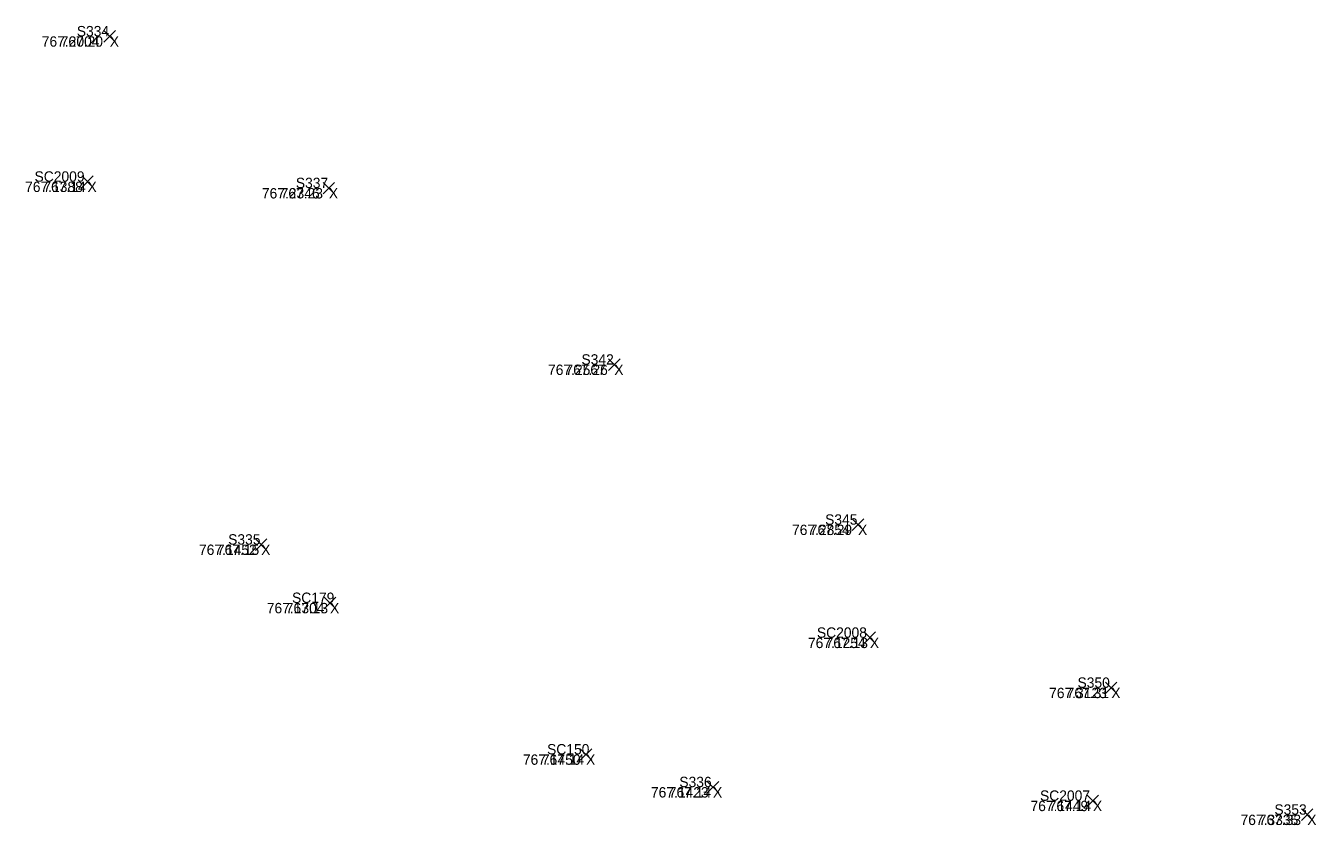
# Model space of a CAD drawing. Extents: x 1845019 to 1877956, y 680444 to 701081.
# Drawn here: x 1857684.81 to 1857692.29, y 694280.45 to 694285.09 of the extents above; entities that cross this region are included whole.
import ezdxf

# ---------------------------------------------------------------- set-up
doc = ezdxf.new("R2010")
doc.units = 0
for name, color, linetype in [('SV_X_Random_Point', 7, 'Continuous'), ('SV_X_Text_Comment', 7, 'Continuous'), ('SV_X_Text_Elevation', 7, 'Continuous'), ('SV_X_Text_Name', 7, 'Continuous')]:
    doc.layers.add(name, color=color, linetype=linetype)

msp = doc.modelspace()

# ---------------------------------------------------------------- linework, layer by layer
at = {"layer": 'SV_X_Random_Point'}
for p, q in [((1857685.2623, 694284.9938), (1857685.3289, 694285.0606)), ((1857685.2623, 694285.0606), (1857685.3289, 694284.9938)), ((1857685.2623, 694284.9938), (1857685.3289, 694285.0606)), ((1857685.2623, 694285.0606), (1857685.3289, 694284.9938)), ((1857685.1334, 694284.1513), (1857685.2, 694284.2181)), ((1857685.1334, 694284.2181), (1857685.2, 694284.1513)), ((1857685.1334, 694284.1513), (1857685.2, 694284.2181)), ((1857685.1334, 694284.2181), (1857685.2, 694284.1513)), ((1857686.5327, 694284.1139), (1857686.5993, 694284.1807)), ((1857686.5327, 694284.1807), (1857686.5993, 694284.1139)), ((1857686.5327, 694284.1139), (1857686.5993, 694284.1807)), ((1857686.5327, 694284.1807), (1857686.5993, 694284.1139)), ((1857688.1877, 694283.0908), (1857688.2543, 694283.1576)), ((1857688.1877, 694283.1576), (1857688.2543, 694283.0908)), ((1857688.1877, 694283.0908), (1857688.2543, 694283.1576)), ((1857688.1877, 694283.1576), (1857688.2543, 694283.0908)), ((1857689.6009, 694282.1629), (1857689.6675, 694282.2297)), ((1857689.6009, 694282.2297), (1857689.6675, 694282.1629)), ((1857689.6009, 694282.1629), (1857689.6675, 694282.2297)), ((1857689.6009, 694282.2297), (1857689.6675, 694282.1629)), ((1857686.1402, 694282.0476), (1857686.2068, 694282.1144)), ((1857686.1402, 694282.1144), (1857686.2068, 694282.0476)), ((1857686.1402, 694282.0476), (1857686.2068, 694282.1144)), ((1857686.1402, 694282.1144), (1857686.2068, 694282.0476)), ((1857686.5395, 694281.7094), (1857686.6061, 694281.7762)), ((1857686.5395, 694281.7762), (1857686.6061, 694281.7094)), ((1857686.5395, 694281.7094), (1857686.6061, 694281.7762)), ((1857686.5395, 694281.7762), (1857686.6061, 694281.7094)), ((1857689.6696, 694281.5075), (1857689.7362, 694281.5743)), ((1857689.6696, 694281.5743), (1857689.7362, 694281.5075)), ((1857689.6696, 694281.5075), (1857689.7362, 694281.5743)), ((1857689.6696, 694281.5743), (1857689.7362, 694281.5075)), ((1857691.0691, 694281.2174), (1857691.1357, 694281.2842)), ((1857691.0691, 694281.2842), (1857691.1357, 694281.2174)), ((1857691.0691, 694281.2174), (1857691.1357, 694281.2842)), ((1857691.0691, 694281.2842), (1857691.1357, 694281.2174)), ((1857688.0238, 694280.8311), (1857688.0904, 694280.8979)), ((1857688.0238, 694280.8979), (1857688.0904, 694280.8311)), ((1857688.0238, 694280.8311), (1857688.0904, 694280.8979)), ((1857688.0238, 694280.8979), (1857688.0904, 694280.8311)), ((1857688.7599, 694280.6414), (1857688.8265, 694280.7082)), ((1857688.7599, 694280.7082), (1857688.8265, 694280.6414)), ((1857688.7599, 694280.6414), (1857688.8265, 694280.7082)), ((1857688.7599, 694280.7082), (1857688.8265, 694280.6414)), ((1857690.9626, 694280.5624), (1857691.0292, 694280.6292)), ((1857690.9626, 694280.6292), (1857691.0292, 694280.5624)), ((1857690.9626, 694280.5624), (1857691.0292, 694280.6292)), ((1857690.9626, 694280.6292), (1857691.0292, 694280.5624)), ((1857692.2055, 694280.4818), (1857692.2721, 694280.5486)), ((1857692.2055, 694280.5486), (1857692.2721, 694280.4818)), ((1857692.2055, 694280.4818), (1857692.2721, 694280.5486)), ((1857692.2055, 694280.5486), (1857692.2721, 694280.4818))]:
    msp.add_line(p, q, dxfattribs=at)

# ---------------------------------------------------------------- texts
at = {"layer": 'SV_X_Text_Comment'}
for p in [(1857685.2956, 694284.9672), (1857685.1667, 694284.1247), (1857686.566, 694284.0873), (1857688.221, 694283.0642), (1857689.6342, 694282.1363), (1857686.1735, 694282.021), (1857686.5728, 694281.6828), (1857689.7029, 694281.4809), (1857691.1024, 694281.1908), (1857688.0571, 694280.8045), (1857688.7932, 694280.6148), (1857690.9959, 694280.5358), (1857692.2388, 694280.4552)]:
    msp.add_text('X', height=0.06, dxfattribs=at).set_placement(p)
at = {"layer": 'SV_X_Text_Elevation'}
for s, p in [('767.2004', (1857684.9016, 694284.9672)), ('767.20', (1857685.0112, 694284.9672)), ('767.1388', (1857684.8049, 694284.1247)), ('767.14', (1857684.9107, 694284.1247)), ('767.2346', (1857686.1777, 694284.0873)), ('767.23', (1857686.2868, 694284.0873)), ('767.2567', (1857687.8369, 694283.0642)), ('767.26', (1857687.938, 694283.0642)), ('767.2854', (1857689.2515, 694282.1363)), ('767.29', (1857689.3545, 694282.1363)), ('767.1452', (1857685.8131, 694282.021)), ('767.15', (1857685.917, 694282.021)), ('767.1304', (1857686.2062, 694281.6828)), ('767.13', (1857686.3163, 694281.6828)), ('767.1254', (1857689.3439, 694281.4809)), ('767.13', (1857689.4464, 694281.4809)), ('767.3123', (1857690.742, 694281.1908)), ('767.31', (1857690.8439, 694281.1908)), ('767.1450', (1857687.691, 694280.8045)), ('767.14', (1857687.8011, 694280.8045)), ('767.1423', (1857688.4333, 694280.6148)), ('767.14', (1857688.5372, 694280.6148)), ('767.1449', (1857690.6341, 694280.5358)), ('767.14', (1857690.7399, 694280.5358)), ('767.3335', (1857691.8519, 694280.4552)), ('767.33', (1857691.9577, 694280.4552))]:
    msp.add_text(s, height=0.06, dxfattribs=at).set_placement(p)
at = {"layer": 'SV_X_Text_Name'}
for s, p in [('S334', (1857685.1047, 694285.0272)), ('S334', (1857685.1047, 694285.0272)), ('SC2009', (1857684.8596, 694284.1847)), ('SC2009', (1857684.8596, 694284.1847)), ('S337', (1857686.3747, 694284.1473)), ('S337', (1857686.3747, 694284.1473)), ('S342', (1857688.0306, 694283.1242)), ('S342', (1857688.0306, 694283.1242)), ('S345', (1857689.4434, 694282.1963)), ('S345', (1857689.4434, 694282.1963)), ('S335', (1857685.9822, 694282.081)), ('S335', (1857685.9822, 694282.081)), ('SC179', (1857686.3527, 694281.7428)), ('SC179', (1857686.3527, 694281.7428)), ('SC2008', (1857689.3958, 694281.5409)), ('SC2008', (1857689.3958, 694281.5409)), ('S350', (1857690.9068, 694281.2508)), ('S350', (1857690.9068, 694281.2508)), ('SC150', (1857687.8313, 694280.8645)), ('SC150', (1857687.8313, 694280.8645)), ('S336', (1857688.5981, 694280.6748)), ('S336', (1857688.5981, 694280.6748)), ('SC2007', (1857690.6893, 694280.5958)), ('SC2007', (1857690.6893, 694280.5958)), ('S353', (1857692.0484, 694280.5152)), ('S353', (1857692.0484, 694280.5152))]:
    msp.add_text(s, height=0.06, dxfattribs=at).set_placement(p)

doc.saveas('drawing.dxf')
